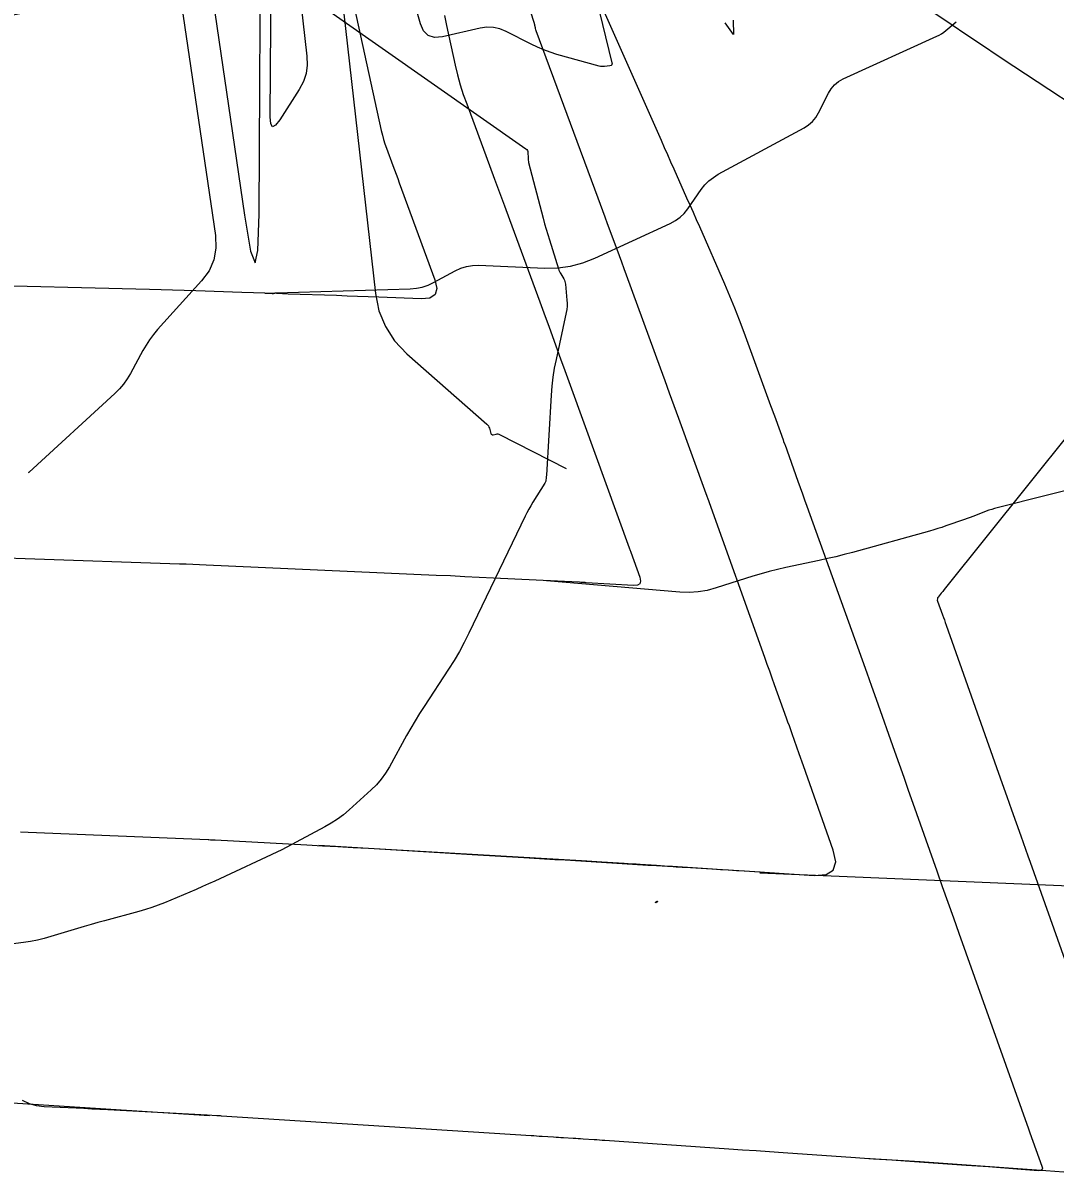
# Model space of a CAD drawing. Extents: x 1005228 to 1008882, y 1883389 to 1885754.
# Drawn here: x 1008066.23 to 1008110.2, y 1884481.69 to 1884530.66 of the extents above; entities that cross this region are included whole.
import ezdxf

# ---------------------------------------------------------------- set-up
doc = ezdxf.new("R2010")
doc.units = 0
for name, color, linetype in [('ATDIMS', 7, 'Continuous'), ('C-ANNO-NOTE', 7, 'Continuous'), ('R_Erosion', 7, 'Continuous'), ('TSOBSTACLE', 7, 'Continuous')]:
    doc.layers.add(name, color=color, linetype=linetype)

msp = doc.modelspace()

# ---------------------------------------------------------------- linework, layer by layer
at = {"layer": 'ATDIMS'}
for points in [[(1008084.185, 1884530.978), (1008084.279, 1884530.555), (1008084.65, 1884528.862), (1008084.75, 1884528.441), (1008084.865, 1884528.024), (1008084.994, 1884527.612), (1008085.137, 1884527.204), (1008086.11, 1884524.577), (1008086.322, 1884524.004), (1008086.534, 1884523.43), (1008086.746, 1884522.857), (1008086.957, 1884522.283), (1008088.251, 1884518.768), (1008088.364, 1884518.461), (1008088.477, 1884518.153), (1008088.589, 1884517.845), (1008088.702, 1884517.537), (1008089.152, 1884516.306), (1008089.264, 1884515.998), (1008089.376, 1884515.689), (1008089.488, 1884515.381), (1008089.6, 1884515.073), (1008092.057, 1884508.295), (1008092.061, 1884508.286), (1008092.099, 1884508.182), (1008092.112, 1884508.146), (1008092.125, 1884508.111), (1008092.51, 1884507.034), (1008092.543, 1884506.874), (1008092.511, 1884506.762), (1008092.413, 1884506.7), (1008092.25, 1884506.687), (1008090.225, 1884506.806), (1008090.184, 1884506.809), (1008090.144, 1884506.811), (1008090.034, 1884506.818), (1008090.003, 1884506.82), (1008089.95, 1884506.823), (1008089.918, 1884506.825), (1008086.276, 1884507.004), (1008085.665, 1884507.033), (1008085.054, 1884507.062), (1008084.444, 1884507.091), (1008083.833, 1884507.118), (1008074.042, 1884507.557), (1008073.759, 1884507.569), (1008073.475, 1884507.581), (1008073.191, 1884507.592), (1008072.907, 1884507.602), (1008066.328, 1884507.827), (1008065.515, 1884507.854)], [(1008111.859, 1884511.031), (1008107.742, 1884509.994), (1008107.624, 1884509.962), (1008107.506, 1884509.927), (1008107.389, 1884509.889), (1008107.273, 1884509.847), (1008106.812, 1884509.674), (1008106.697, 1884509.631), (1008106.582, 1884509.589), (1008106.466, 1884509.547), (1008106.35, 1884509.505), (1008105.553, 1884509.223), (1008105.381, 1884509.164), (1008105.208, 1884509.108), (1008105.034, 1884509.055), (1008104.859, 1884509.005), (1008101.57, 1884508.096), (1008101.219, 1884508.002), (1008100.867, 1884507.913), (1008100.513, 1884507.83), (1008100.158, 1884507.752), (1008098.735, 1884507.45), (1008098.38, 1884507.371), (1008098.028, 1884507.282), (1008097.678, 1884507.185), (1008097.33, 1884507.079), (1008095.765, 1884506.581), (1008095.386, 1884506.48), (1008095.003, 1884506.418), (1008094.616, 1884506.394), (1008094.224, 1884506.408), (1008088.534, 1884506.891)]]:
    msp.add_lwpolyline(points, dxfattribs=at)
at = {"layer": 'C-ANNO-NOTE'}
msp.add_lwpolyline([(1008077.502, 1884532.423), (1008087.661, 1884525.295), (1008087.699, 1884525.262), (1008087.726, 1884525.223), (1008087.743, 1884525.179), (1008087.749, 1884525.129), (1008087.75, 1884524.917), (1008087.752, 1884524.864), (1008087.757, 1884524.812), (1008087.765, 1884524.76), (1008087.777, 1884524.709), (1008088.397, 1884522.332), (1008088.458, 1884522.103), (1008088.522, 1884521.875), (1008088.589, 1884521.648), (1008088.659, 1884521.421), (1008089.049, 1884520.181), (1008089.069, 1884520.123), (1008089.092, 1884520.067), (1008089.119, 1884520.013), (1008089.148, 1884519.96), (1008089.274, 1884519.751), (1008089.302, 1884519.697), (1008089.324, 1884519.642), (1008089.339, 1884519.584), (1008089.348, 1884519.525), (1008089.408, 1884518.847), (1008089.415, 1884518.714), (1008089.412, 1884518.582), (1008089.399, 1884518.45), (1008089.376, 1884518.319), (1008088.945, 1884516.318), (1008088.871, 1884515.94), (1008088.812, 1884515.56), (1008088.767, 1884515.178), (1008088.737, 1884514.794), (1008088.535, 1884511.387), (1008088.533, 1884511.358), (1008088.53, 1884511.329), (1008088.527, 1884511.3), (1008088.524, 1884511.271), (1008088.51, 1884511.156), (1008088.505, 1884511.127), (1008088.497, 1884511.1), (1008088.486, 1884511.074), (1008088.472, 1884511.049), (1008087.953, 1884510.233), (1008087.863, 1884510.087), (1008087.778, 1884509.939), (1008087.698, 1884509.789), (1008087.622, 1884509.636), (1008085.23, 1884504.65), (1008085.033, 1884504.258), (1008084.825, 1884503.874), (1008084.603, 1884503.496), (1008084.369, 1884503.126), (1008083.319, 1884501.528), (1008083.124, 1884501.226), (1008082.936, 1884500.919), (1008082.754, 1884500.609), (1008082.578, 1884500.295), (1008081.846, 1884498.956), (1008081.683, 1884498.686), (1008081.5, 1884498.432), (1008081.295, 1884498.195), (1008081.069, 1884497.974), (1008080.125, 1884497.124), (1008079.883, 1884496.919), (1008079.631, 1884496.73), (1008079.367, 1884496.556), (1008079.093, 1884496.398), (1008077.267, 1884495.416), (1008077.265, 1884495.416), (1008077.262, 1884495.419), (1008077.26, 1884495.419), (1008074.407, 1884494.094), (1008074.142, 1884493.973), (1008073.876, 1884493.854), (1008073.61, 1884493.737), (1008073.342, 1884493.623), (1008072.269, 1884493.171), (1008072, 1884493.063), (1008071.727, 1884492.964), (1008071.45, 1884492.874), (1008071.171, 1884492.794), (1008069.707, 1884492.399), (1008069.42, 1884492.32), (1008069.133, 1884492.239), (1008068.847, 1884492.156), (1008068.562, 1884492.07), (1008067.421, 1884491.725), (1008067.135, 1884491.644), (1008066.846, 1884491.576), (1008066.554, 1884491.52), (1008066.26, 1884491.477), (1008064.274, 1884491.225)], dxfattribs=at)
msp.add_lwpolyline([(1008093.199, 1884493.165), (1008093.197, 1884493.165), (1008093.194, 1884493.166), (1008093.192, 1884493.168), (1008093.183, 1884493.178), (1008093.181, 1884493.181), (1008093.181, 1884493.183), (1008093.181, 1884493.185), (1008093.183, 1884493.188), (1008093.22, 1884493.219), (1008093.224, 1884493.222), (1008093.229, 1884493.225), (1008093.234, 1884493.227), (1008093.24, 1884493.229), (1008093.262, 1884493.233), (1008093.266, 1884493.233), (1008093.269, 1884493.232), (1008093.269, 1884493.23), (1008093.267, 1884493.225), (1008093.254, 1884493.203), (1008093.251, 1884493.198), (1008093.247, 1884493.194), (1008093.243, 1884493.19), (1008093.238, 1884493.187), (1008093.202, 1884493.167)], close=True, dxfattribs=at)
at = {"layer": 'R_Erosion'}
msp.add_ellipse((1008067.488, 1884540.888), major_axis=(11.853, 6.865), ratio=0.638788, dxfattribs=at)
at = {"layer": 'TSOBSTACLE'}
for points in [[(1008087.821, 1884543.319), (1008091.325, 1884528.959), (1008091.33, 1884528.909), (1008091.317, 1884528.871), (1008091.287, 1884528.845), (1008091.239, 1884528.832), (1008091.01, 1884528.801), (1008090.953, 1884528.796), (1008090.897, 1884528.797), (1008090.841, 1884528.803), (1008090.785, 1884528.816), (1008088.983, 1884529.318), (1008088.7, 1884529.405), (1008088.421, 1884529.505), (1008088.149, 1884529.62), (1008087.881, 1884529.748), (1008086.823, 1884530.289), (1008086.555, 1884530.399), (1008086.281, 1884530.459), (1008086, 1884530.47), (1008085.713, 1884530.43), (1008084.1, 1884530.068), (1008083.767, 1884530.042), (1008083.5, 1884530.126), (1008083.299, 1884530.32), (1008083.164, 1884530.625), (1008082.277, 1884533.746)], [(1008079.124, 1884537.961), (1008081.251, 1884519.128), (1008081.4, 1884518.39), (1008081.672, 1884517.717), (1008082.068, 1884517.108), (1008082.588, 1884516.564), (1008085.999, 1884513.559), (1008086.034, 1884513.523), (1008086.064, 1884513.483), (1008086.087, 1884513.439), (1008086.104, 1884513.392), (1008086.17, 1884513.163), (1008086.183, 1884513.133), (1008086.202, 1884513.115), (1008086.227, 1884513.107), (1008086.259, 1884513.109), (1008086.4, 1884513.141), (1008086.434, 1884513.145), (1008086.468, 1884513.144), (1008086.502, 1884513.137), (1008086.534, 1884513.124), (1008089.378, 1884511.67)], [(1008077.465, 1884536.917), (1008078.333, 1884529.235), (1008078.345, 1884528.861), (1008078.294, 1884528.501), (1008078.181, 1884528.156), (1008078.005, 1884527.825), (1008077.178, 1884526.531), (1008076.998, 1884526.296), (1008076.87, 1884526.237), (1008076.794, 1884526.356), (1008076.77, 1884526.651), (1008076.83, 1884536.435)], [(1008066.13, 1884496.191), (1008066.457, 1884496.178), (1008074.118, 1884495.858), (1008074.154, 1884495.856), (1008074.225, 1884495.852), (1008074.26, 1884495.85), (1008074.367, 1884495.845), (1008074.423, 1884495.842), (1008078.331, 1884495.634), (1008078.988, 1884495.599), (1008079.646, 1884495.563), (1008080.303, 1884495.526), (1008080.96, 1884495.489), (1008090.035, 1884494.968), (1008090.25, 1884494.955), (1008090.466, 1884494.943), (1008090.681, 1884494.929), (1008090.897, 1884494.916), (1008091.847, 1884494.855), (1008092.018, 1884494.844), (1008092.189, 1884494.833), (1008092.361, 1884494.822), (1008092.532, 1884494.811), (1008093.217, 1884494.767), (1008093.56, 1884494.745), (1008093.903, 1884494.723), (1008095.611, 1884494.613), (1008095.953, 1884494.591), (1008096.295, 1884494.568), (1008096.637, 1884494.546), (1008096.979, 1884494.524), (1008099.945, 1884494.334), (1008100.451, 1884494.371), (1008100.756, 1884494.562), (1008100.857, 1884494.907), (1008100.755, 1884495.405), (1008099.482, 1884499.007), (1008099.302, 1884499.515), (1008099.003, 1884500.362), (1008098.943, 1884500.531), (1008098.883, 1884500.7), (1008098.823, 1884500.869), (1008098.762, 1884501.038), (1008098.255, 1884502.448), (1008098.15, 1884502.74), (1008098.046, 1884503.031), (1008097.941, 1884503.323), (1008097.837, 1884503.614), (1008095.405, 1884510.407), (1008095.394, 1884510.437), (1008095.365, 1884510.518), (1008095.338, 1884510.592), (1008094.175, 1884513.8), (1008093.98, 1884514.338), (1008093.784, 1884514.875), (1008093.589, 1884515.412), (1008093.393, 1884515.949), (1008091.947, 1884519.909), (1008091.847, 1884520.183), (1008091.746, 1884520.457), (1008091.646, 1884520.731), (1008091.545, 1884521.005), (1008091.142, 1884522.101), (1008091.041, 1884522.374), (1008090.94, 1884522.648), (1008090.839, 1884522.922), (1008090.737, 1884523.196), (1008088.097, 1884530.323), (1008088.094, 1884530.333), (1008088.09, 1884530.343), (1008088.088, 1884530.353), (1008088.085, 1884530.363), (1008088.072, 1884530.425), (1008088.067, 1884530.446), (1008088.044, 1884530.549), (1008088.039, 1884530.569), (1008088.034, 1884530.59), (1008088.028, 1884530.61), (1008088.022, 1884530.63), (1008086.231, 1884536.172)], [(1008112.469, 1884526.156), (1008108.45, 1884528.805), (1008107.78, 1884529.248), (1008107.112, 1884529.692), (1008106.445, 1884530.138), (1008105.779, 1884530.585), (1008101.846, 1884533.237)], [(1008072.794, 1884532.797), (1008074.429, 1884521.599), (1008074.453, 1884521.064), (1008074.363, 1884520.564), (1008074.159, 1884520.098), (1008073.842, 1884519.666), (1008071.969, 1884517.59), (1008071.791, 1884517.38), (1008071.627, 1884517.161), (1008071.476, 1884516.933), (1008071.339, 1884516.695), (1008070.816, 1884515.725), (1008070.676, 1884515.489), (1008070.518, 1884515.268), (1008070.342, 1884515.06), (1008070.148, 1884514.867), (1008066.494, 1884511.514), (1008066.49, 1884511.51), (1008066.486, 1884511.505), (1008066.483, 1884511.502), (1008066.456, 1884511.482)], [(1008080.339, 1884531.35), (1008081.498, 1884526.074), (1008081.544, 1884525.882), (1008081.596, 1884525.693), (1008081.654, 1884525.506), (1008081.719, 1884525.32), (1008081.993, 1884524.582), (1008082.061, 1884524.397), (1008082.129, 1884524.212), (1008082.197, 1884524.028), (1008082.266, 1884523.843), (1008083.787, 1884519.71), (1008083.867, 1884519.341), (1008083.795, 1884519.083), (1008083.572, 1884518.936), (1008083.196, 1884518.898), (1008081.393, 1884518.97), (1008080.942, 1884518.988), (1008080.491, 1884519.005), (1008080.039, 1884519.021), (1008079.588, 1884519.037), (1008077.528, 1884519.106), (1008077.036, 1884519.122), (1008076.544, 1884519.139), (1008076.052, 1884519.155), (1008075.56, 1884519.172), (1008073.591, 1884519.238), (1008073.099, 1884519.253), (1008072.606, 1884519.268), (1008072.114, 1884519.282), (1008071.622, 1884519.295), (1008063.505, 1884519.493)], [(1008090.917, 1884531.28), (1008093.417, 1884525.662), (1008093.553, 1884525.355), (1008093.689, 1884525.048), (1008093.826, 1884524.742), (1008093.962, 1884524.435), (1008094.507, 1884523.208), (1008094.643, 1884522.901), (1008094.779, 1884522.594), (1008094.914, 1884522.287), (1008095.049, 1884521.979), (1008096.117, 1884519.544), (1008096.335, 1884519.034), (1008096.546, 1884518.521), (1008096.749, 1884518.004), (1008096.943, 1884517.484), (1008098.083, 1884514.362), (1008098.138, 1884514.211), (1008098.193, 1884514.061), (1008098.248, 1884513.91), (1008098.302, 1884513.76), (1008098.618, 1884512.888), (1008098.641, 1884512.825), (1008098.677, 1884512.726), (1008098.686, 1884512.702), (1008099.25, 1884511.126), (1008099.345, 1884510.862), (1008099.439, 1884510.599), (1008099.534, 1884510.335), (1008099.629, 1884510.071), (1008101.787, 1884504.066), (1008101.986, 1884503.512), (1008102.184, 1884502.958), (1008102.381, 1884502.403), (1008102.578, 1884501.848), (1008103.362, 1884499.629), (1008103.559, 1884499.074), (1008103.755, 1884498.519), (1008103.951, 1884497.964), (1008104.147, 1884497.409), (1008105.166, 1884494.526), (1008105.401, 1884493.861), (1008105.637, 1884493.195), (1008105.873, 1884492.53), (1008106.109, 1884491.865), (1008109.071, 1884483.54), (1008109.087, 1884483.496), (1008109.103, 1884483.452), (1008109.119, 1884483.407), (1008109.135, 1884483.363), (1008109.642, 1884481.949), (1008109.662, 1884481.856), (1008109.643, 1884481.792), (1008109.586, 1884481.757), (1008109.491, 1884481.751), (1008108.577, 1884481.819), (1008107.374, 1884481.909), (1008107.136, 1884481.926), (1008106.897, 1884481.944), (1008106.658, 1884481.961), (1008106.42, 1884481.977), (1008103.823, 1884482.155), (1008103.243, 1884482.195), (1008102.469, 1884482.248), (1008102.276, 1884482.262), (1008102.082, 1884482.275), (1008101.889, 1884482.288), (1008101.696, 1884482.301), (1008098.618, 1884482.512), (1008098.041, 1884482.551), (1008097.464, 1884482.591), (1008096.886, 1884482.631), (1008096.309, 1884482.671), (1008091.022, 1884483.036), (1008090.908, 1884483.044), (1008090.794, 1884483.051), (1008090.681, 1884483.059), (1008090.567, 1884483.066), (1008090.094, 1884483.097), (1008089.99, 1884483.104), (1008089.885, 1884483.11), (1008089.781, 1884483.117), (1008089.676, 1884483.124), (1008089.258, 1884483.15), (1008089.154, 1884483.157), (1008089.049, 1884483.164), (1008088.945, 1884483.17), (1008088.84, 1884483.177), (1008088.346, 1884483.207), (1008088.229, 1884483.214), (1008088.112, 1884483.222), (1008087.994, 1884483.229), (1008087.877, 1884483.237), (1008074.696, 1884484.08), (1008074.644, 1884484.083), (1008074.593, 1884484.086), (1008074.541, 1884484.089), (1008074.49, 1884484.092), (1008074.078, 1884484.114), (1008069.845, 1884484.342), (1008069.507, 1884484.359), (1008069.17, 1884484.377), (1008068.832, 1884484.394), (1008068.494, 1884484.41), (1008067.143, 1884484.474), (1008066.815, 1884484.515), (1008066.506, 1884484.605), (1008066.215, 1884484.745)], [(1008076.543, 1884519.136), (1008076.843, 1884519.127), (1008076.858, 1884519.128), (1008076.872, 1884519.129), (1008076.887, 1884519.131), (1008076.901, 1884519.134), (1008076.957, 1884519.147), (1008076.971, 1884519.15), (1008076.985, 1884519.153), (1008077, 1884519.154), (1008077.014, 1884519.155), (1008082.736, 1884519.328), (1008082.996, 1884519.351), (1008083.247, 1884519.403), (1008083.49, 1884519.485), (1008083.725, 1884519.596), (1008084.65, 1884520.101), (1008084.885, 1884520.21), (1008085.128, 1884520.285), (1008085.379, 1884520.325), (1008085.639, 1884520.331), (1008088.462, 1884520.213), (1008089.014, 1884520.221), (1008089.553, 1884520.294), (1008090.08, 1884520.432), (1008090.593, 1884520.633), (1008093.812, 1884522.116), (1008094.029, 1884522.233), (1008094.225, 1884522.376), (1008094.4, 1884522.544), (1008094.554, 1884522.736), (1008095.129, 1884523.558), (1008095.282, 1884523.752), (1008095.455, 1884523.926), (1008095.646, 1884524.077), (1008095.857, 1884524.207), (1008099.51, 1884526.187), (1008099.703, 1884526.31), (1008099.87, 1884526.458), (1008100.013, 1884526.63), (1008100.13, 1884526.826), (1008100.549, 1884527.66), (1008100.667, 1884527.854), (1008100.812, 1884528.021), (1008100.984, 1884528.16), (1008101.183, 1884528.27), (1008105.169, 1884530.089), (1008105.272, 1884530.14), (1008105.37, 1884530.198), (1008105.464, 1884530.262), (1008105.554, 1884530.333), (1008105.905, 1884530.629), (1008105.995, 1884530.699)], [(1008096.497, 1884530.776), (1008096.501, 1884530.167), (1008096.151, 1884530.666)], [(1008114.469, 1884517.74), (1008105.479, 1884506.513), (1008105.448, 1884506.473), (1008105.416, 1884506.434), (1008105.384, 1884506.394), (1008105.353, 1884506.354), (1008105.227, 1884506.195), (1008105.202, 1884506.154), (1008105.189, 1884506.112), (1008105.188, 1884506.067), (1008105.199, 1884506.02), (1008105.407, 1884505.441), (1008105.447, 1884505.329), (1008105.487, 1884505.216), (1008105.527, 1884505.104), (1008105.567, 1884504.991), (1008107.949, 1884498.251), (1008108.147, 1884497.692), (1008108.345, 1884497.132), (1008108.741, 1884496.012), (1008108.84, 1884495.732), (1008108.939, 1884495.452), (1008109.038, 1884495.173), (1008109.137, 1884494.893), (1008112.099, 1884486.57)], [(1008097.638, 1884494.469), (1008094.444, 1884494.665), (1008094.317, 1884494.672), (1008094.19, 1884494.68), (1008094.062, 1884494.688), (1008093.935, 1884494.696), (1008092.978, 1884494.753), (1008092.881, 1884494.759), (1008092.849, 1884494.761), (1008089.333, 1884494.976), (1008088.891, 1884495.003), (1008088.449, 1884495.03), (1008088.007, 1884495.057), (1008087.565, 1884495.083), (1008085.375, 1884495.215), (1008085.144, 1884495.228), (1008084.912, 1884495.242), (1008084.681, 1884495.256), (1008084.45, 1884495.27), (1008083.524, 1884495.327), (1008083.292, 1884495.341), (1008083.061, 1884495.355), (1008082.829, 1884495.369), (1008082.598, 1884495.383), (1008078.844, 1884495.606)], [(1008097.621, 1884494.448), (1008122.644, 1884493.388)], [(1008057.587, 1884485.171), (1008074.183, 1884484.102)], [(1008110.579, 1884481.694), (1008109.816, 1884481.748), (1008106.03, 1884482.015), (1008105.636, 1884482.043), (1008105.241, 1884482.07), (1008104.846, 1884482.096), (1008104.451, 1884482.122), (1008102.082, 1884482.275)]]:
    msp.add_lwpolyline(points, dxfattribs=at)
msp.add_lwpolyline([(1008074.051, 1884534.62), (1008073.973, 1884534.343), (1008073.98, 1884534.027), (1008075.668, 1884522.463), (1008075.93, 1884520.936), (1008076.121, 1884520.434), (1008076.24, 1884520.958), (1008076.289, 1884522.506), (1008076.373, 1884536.184), (1008076.37, 1884536.205), (1008076.361, 1884536.217), (1008076.347, 1884536.219), (1008076.327, 1884536.211), (1008076.235, 1884536.16), (1008076.212, 1884536.147), (1008076.189, 1884536.133), (1008076.166, 1884536.12), (1008076.144, 1884536.106), (1008074.459, 1884535.058), (1008074.212, 1884534.859)], close=True, dxfattribs=at)

doc.saveas('drawing.dxf')
